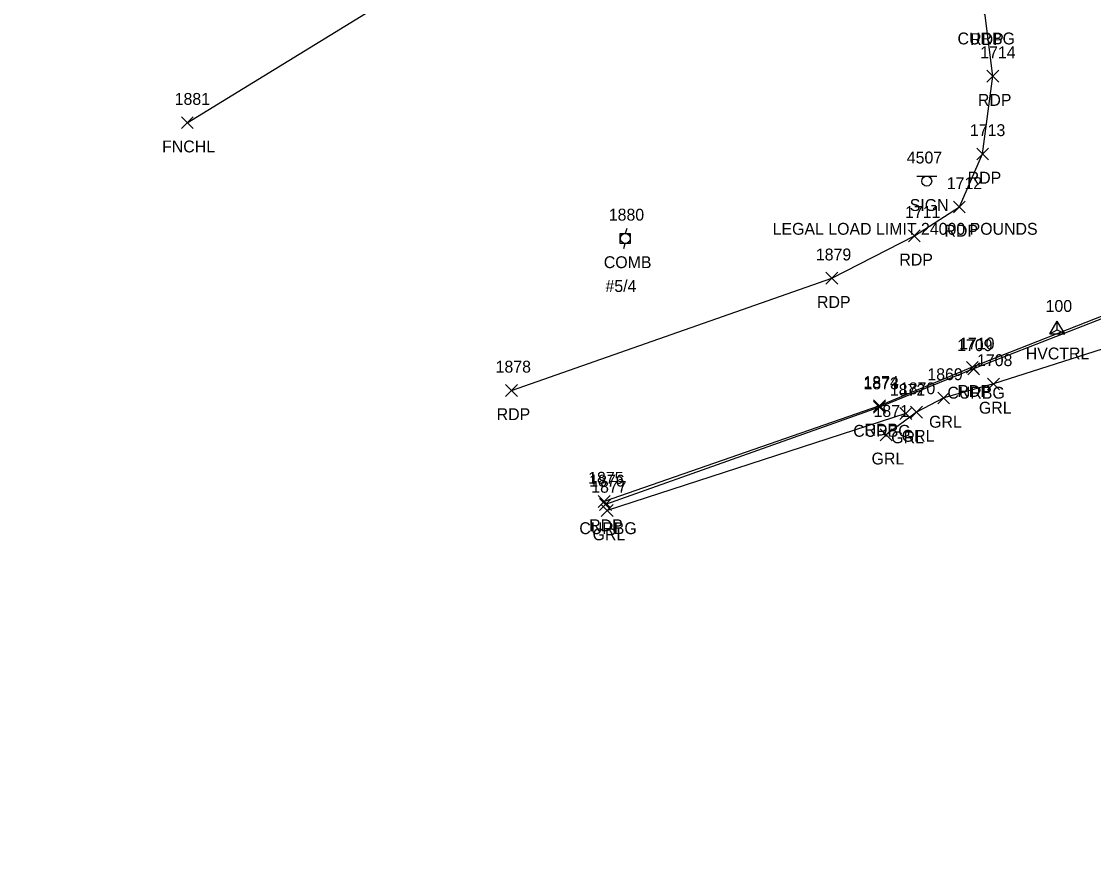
# Model space of a CAD drawing. Extents: x 1690689 to 1696275, y 438760 to 444007.
# Drawn here: x 1691729.4 to 1691909.9, y 439041.6 to 439182.5 of the extents above; entities that cross this region are included whole.
import ezdxf

# ---------------------------------------------------------------- set-up
doc = ezdxf.new("R2010")
doc.units = 0
for name, color, linetype in [('C_A', 7, 'Continuous'), ('C_I', 7, 'Continuous'), ('CPSM', 7, 'Continuous'), ('L_A', 7, 'Continuous'), ('L_I', 7, 'Continuous'), ('L_TIC', 7, 'Continuous'), ('LFNC', 7, 'Continuous'), ('P_A', 7, 'Continuous'), ('P_I', 7, 'Continuous'), ('P_TIC', 7, 'Continuous'), ('PET', 7, 'Continuous'), ('R_A', 7, 'Continuous'), ('R_I', 7, 'Continuous'), ('R_TIC', 7, 'Continuous'), ('RC', 7, 'Continuous'), ('RGR', 7, 'Continuous'), ('S_A', 7, 'Continuous'), ('S_C', 7, 'Continuous'), ('S_I', 7, 'Continuous'), ('SSGN', 7, 'Continuous'), ('U_A', 7, 'Continuous'), ('U_C', 7, 'Continuous'), ('U_I', 7, 'Continuous'), ('UP', 7, 'Continuous')]:
    doc.layers.add(name, color=color, linetype=linetype)

msp = doc.modelspace()

# ---------------------------------------------------------------- linework, layer by layer
at = {"layer": 'CPSM'}
for p, q in [((1691902.51, 439129.88), (1691903.76, 439132.05)), ((1691905.01, 439129.88), (1691903.76, 439132.05)), ((1691903.76, 439130.6), (1691903.76, 439132.05)), ((1691902.51, 439129.88), (1691903.76, 439130.6)), ((1691902.51, 439129.88), (1691905.01, 439129.88)), ((1691903.76, 439130.6), (1691903.76, 439130.6)), ((1691903.76, 439130.6), (1691905.01, 439129.88))]:
    msp.add_line(p, q, dxfattribs=at)
at = {"layer": 'L_TIC'}
for points in [[(1691756.36, 439164.44), (1691758.36, 439166.44)], [(1691758.36, 439164.44), (1691756.36, 439166.44)]]:
    msp.add_lwpolyline(points, dxfattribs=at)
at = {"layer": 'LFNC'}
msp.add_lwpolyline([(1691757.36, 439165.44), (1691798.52, 439190.71), (1691844.54, 439219.14)], dxfattribs=at)
at = {"layer": 'P_TIC'}
for points in [[(1691891.92, 439172.27), (1691893.92, 439174.27)], [(1691893.92, 439172.27), (1691891.92, 439174.27)], [(1691890.2, 439159.18), (1691892.2, 439161.18)], [(1691892.2, 439159.18), (1691890.2, 439161.18)], [(1691886.29, 439150.26), (1691888.29, 439152.26)], [(1691888.29, 439150.26), (1691886.29, 439152.26)], [(1691878.71, 439145.4), (1691880.71, 439147.4)], [(1691880.71, 439145.4), (1691878.71, 439147.4)], [(1691864.84, 439138.26), (1691866.84, 439140.26)], [(1691866.84, 439138.26), (1691864.84, 439140.26)], [(1691888.47, 439123.28), (1691890.47, 439125.28)], [(1691890.47, 439123.28), (1691888.47, 439125.28)], [(1691810.93, 439119.38), (1691812.93, 439121.38)], [(1691812.93, 439119.38), (1691810.93, 439121.38)], [(1691872.84, 439116.79), (1691874.84, 439118.79)], [(1691874.84, 439116.79), (1691872.84, 439118.79)], [(1691826.5, 439100.68), (1691828.5, 439102.68)], [(1691828.5, 439100.68), (1691826.5, 439102.68)]]:
    msp.add_lwpolyline(points, dxfattribs=at)
at = {"layer": 'PET'}
for points in [[(1691879.71, 439146.4), (1691887.29, 439151.26), (1691891.2, 439160.18), (1691892.92, 439173.27), (1691891.62, 439183.5), (1691889.41, 439189.26), (1691882.28, 439196.79), (1691847.76, 439223.08), (1691819.3, 439246.34), (1691802.22, 439259.4), (1691793.66, 439264.2), (1691781.79, 439267.31), (1691772.16, 439267.75), (1691759.15, 439265.3), (1691749.55, 439259.96), (1691736.79, 439248.83), (1691704.51, 439215.28), (1691660.95, 439169.53)], [(1691865.84, 439139.26), (1691879.71, 439146.4)], [(1691811.93, 439120.38), (1691865.84, 439139.26)], [(1691914.86, 439134.28), (1691889.47, 439124.28), (1691873.84, 439117.79), (1691827.5, 439101.68)]]:
    msp.add_lwpolyline(points, dxfattribs=at)
at = {"layer": 'R_TIC'}
for points in [[(1691888.69, 439123), (1691890.69, 439125)], [(1691890.69, 439123), (1691888.69, 439125)], [(1691892.03, 439120.47), (1691894.03, 439122.47)], [(1691894.03, 439120.47), (1691892.03, 439122.47)], [(1691872.84, 439116.58), (1691874.84, 439118.58)], [(1691874.84, 439116.58), (1691872.84, 439118.58)], [(1691883.65, 439118.11), (1691885.65, 439120.11)], [(1691885.65, 439118.11), (1691883.65, 439120.11)], [(1691877.28, 439115.49), (1691879.28, 439117.49)], [(1691879.28, 439115.49), (1691877.28, 439117.49)], [(1691879.06, 439115.74), (1691881.06, 439117.74)], [(1691881.06, 439115.74), (1691879.06, 439117.74)], [(1691873.97, 439111.92), (1691875.97, 439113.92)], [(1691875.97, 439111.92), (1691873.97, 439113.92)], [(1691826.75, 439100.2), (1691828.75, 439102.2)], [(1691828.75, 439100.2), (1691826.75, 439102.2)], [(1691827.03, 439099.17), (1691829.03, 439101.17)], [(1691829.03, 439099.17), (1691827.03, 439101.17)]]:
    msp.add_lwpolyline(points, dxfattribs=at)
at = {"layer": 'RC'}
msp.add_lwpolyline([(1692118.26, 439046.46), (1692080.62, 439063.88), (1692043.41, 439082.64), (1692014.87, 439098.55), (1691980.03, 439119.7), (1691962.53, 439130.63), (1691955.49, 439134.15), (1691948, 439136.19), (1691941.67, 439137.59), (1691935.68, 439137.8), (1691931.95, 439137.88), (1691929.4, 439137.32), (1691914.96, 439133.89), (1691889.69, 439124), (1691873.84, 439117.58), (1691827.75, 439101.2)], dxfattribs=at)
at = {"layer": 'RGR'}
for points in [[(1692115.78, 439041.61), (1692078.11, 439058.76), (1692039.55, 439079.01), (1692012.2, 439093.97), (1691976.83, 439115.26), (1691958.12, 439126.58), (1691952.53, 439129.47), (1691946.71, 439131.26), (1691941.09, 439132.25), (1691934.38, 439132.69), (1691928.78, 439132.18), (1691917.8, 439129.38), (1691893.03, 439121.47), (1691884.65, 439119.11), (1691880.06, 439116.74), (1691874.97, 439112.92)], [(1691878.28, 439116.49), (1691828.03, 439100.17)]]:
    msp.add_lwpolyline(points, dxfattribs=at)
at = {"layer": 'SSGN'}
for p, q in [((1691880.15, 439156.43), (1691883.49, 439156.43)), ((1691881.8, 439155.6), (1691881.8, 439155.6))]:
    msp.add_line(p, q, dxfattribs=at)
msp.add_circle((1691881.8, 439155.6), 0.833, dxfattribs=at)
at = {"layer": 'UP'}
for p, q in [((1691831.32, 439147.63), (1691831.07, 439146.79)), ((1691830.23, 439145.13), (1691830.23, 439146.79)), ((1691830.23, 439146.79), (1691831.9, 439146.79)), ((1691831.07, 439145.96), (1691831.07, 439145.96)), ((1691831.9, 439146.79), (1691831.9, 439145.13)), ((1691831.9, 439145.13), (1691830.23, 439145.13)), ((1691830.82, 439144.29), (1691831.07, 439145.13))]:
    msp.add_line(p, q, dxfattribs=at)
msp.add_circle((1691831.07, 439145.96), 0.833, dxfattribs=at)

# ---------------------------------------------------------------- texts
at = {"layer": 'C_A'}
msp.add_text('HVCTRL', height=2, dxfattribs=at).set_placement((1691898.46, 439125.6))
at = {"layer": 'C_I'}
msp.add_text('100', height=2, dxfattribs=at).set_placement((1691901.8, 439133.6))
at = {"layer": 'L_A'}
msp.add_text('FNCHL', height=2, dxfattribs=at).set_placement((1691753.11, 439160.44))
at = {"layer": 'L_I'}
msp.add_text('1881', height=2, dxfattribs=at).set_placement((1691755.23, 439168.44))
at = {"layer": 'P_A'}
for p in [(1691889.11, 439178.5), (1691890.41, 439168.27), (1691888.69, 439155.18), (1691884.78, 439146.26), (1691877.19, 439141.4), (1691863.33, 439134.26), (1691886.95, 439119.28), (1691809.42, 439115.38), (1691871.32, 439112.79), (1691824.99, 439096.68)]:
    msp.add_text('RDP', height=2, dxfattribs=at).set_placement(p)
at = {"layer": 'P_I'}
for s, p in [('1714', (1691890.8, 439176.27)), ('1713', (1691889.07, 439163.18)), ('1712', (1691885.17, 439154.26)), ('1711', (1691878.15, 439149.4)), ('1879', (1691863.14, 439142.26)), ('1710', (1691887.25, 439127.28)), ('1878', (1691809.24, 439123.38)), ('1874', (1691871.14, 439120.79)), ('1875', (1691824.81, 439104.68))]:
    msp.add_text(s, height=2, dxfattribs=at).set_placement(p)
at = {"layer": 'R_A'}
for s, p in [('CURBG', (1691886.98, 439178.61)), ('CURBG', (1691885.27, 439119)), ('GRL', (1691890.58, 439116.47)), ('GRL', (1691882.19, 439114.11)), ('CURBG', (1691869.43, 439112.58)), ('GRL', (1691875.82, 439111.49)), ('GRL', (1691877.6, 439111.74)), ('GRL', (1691872.51, 439107.92)), ('CURBG', (1691823.33, 439096.2)), ('GRL', (1691825.57, 439095.17))]:
    msp.add_text(s, height=2, dxfattribs=at).set_placement(p)
at = {"layer": 'R_I'}
for s, p in [('1709', (1691886.91, 439127)), ('1708', (1691890.26, 439124.47)), ('1869', (1691881.9, 439122.11)), ('1873', (1691871.15, 439120.58)), ('1872', (1691875.59, 439119.49)), ('1870', (1691877.28, 439119.74)), ('1871', (1691872.84, 439115.92)), ('1876', (1691825, 439104.2)), ('1877', (1691825.34, 439103.17))]:
    msp.add_text(s, height=2, dxfattribs=at).set_placement(p)
at = {"layer": 'S_A'}
msp.add_text('SIGN', height=2, dxfattribs=at).set_placement((1691878.94, 439150.58))
at = {"layer": 'S_C'}
msp.add_text('LEGAL LOAD LIMIT 24000 POUNDS', height=2, dxfattribs=at).set_placement((1691855.86, 439146.58))
at = {"layer": 'S_I'}
msp.add_text('4507', height=2, dxfattribs=at).set_placement((1691878.44, 439158.58))
at = {"layer": 'U_A'}
msp.add_text('COMB', height=2, dxfattribs=at).set_placement((1691827.45, 439140.96))
at = {"layer": 'U_C'}
msp.add_text('#5/4', height=2, dxfattribs=at).set_placement((1691827.73, 439136.96))
at = {"layer": 'U_I'}
msp.add_text('1880', height=2, dxfattribs=at).set_placement((1691828.29, 439148.96))

doc.saveas('drawing.dxf')
